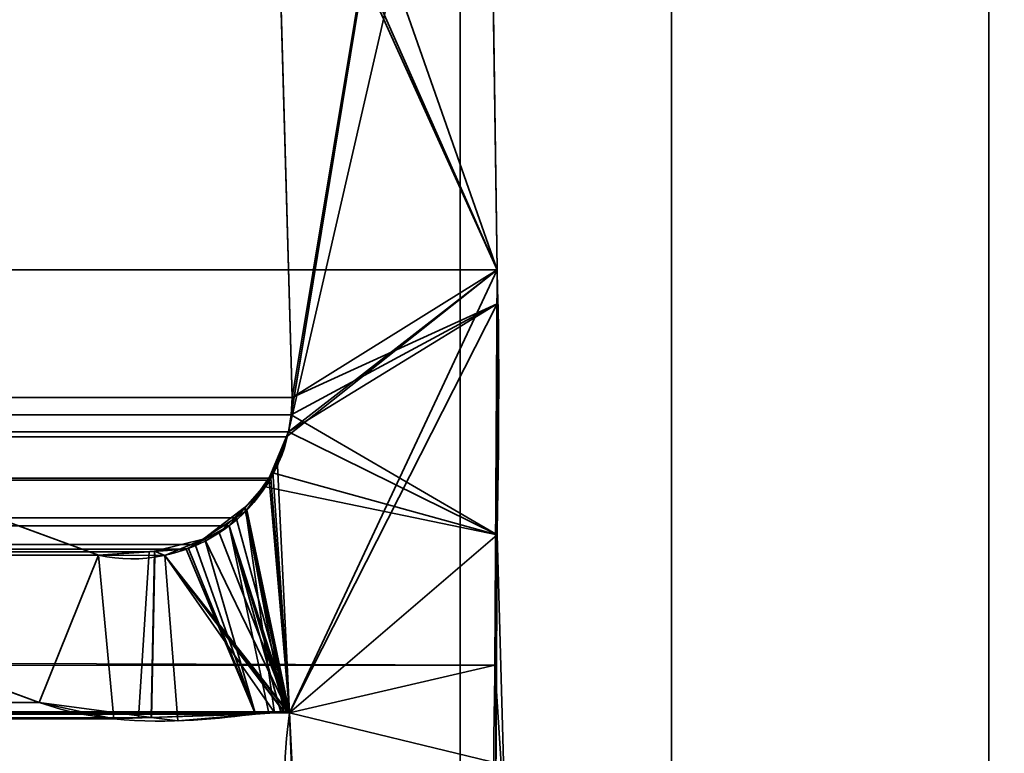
# Model space of a CAD drawing. Header units: millimetres. Extents: x -508 to 6708, y -110 to 248.
# Tile 441 of 656: x 309.92 to 314.57, y -0.64 to 2.83. Entities that reach past the tile are written whole.
import ezdxf

# ---------------------------------------------------------------- set-up
doc = ezdxf.new("R2010")
doc.units = ezdxf.units.MM
doc.layers.add('151', color=7, linetype='Continuous', true_color=0xffffff)

# ---------------------------------------------------------------- blocks, each defined once
blk = doc.blocks.new('UG_SURFACE_001')
at = {"layer": '151', "color": 252, "linetype": 'Continuous', "lineweight": 35}
for points in [[(507.5, -5.3, 2215.25), (507.5, 229.4, 2215.25), (-507.5, 229.4, 2215.25), (-507.5, -5.3, 2215.25)], [(-357.5, -5.3, 2065.2499), (-357.5, 229.4, 2065.2499), (357.5, 229.4, 2065.2499), (357.5, -5.3, 2065.2499)]]:
    blk.add_3dface(points, dxfattribs=at)
blk = doc.blocks.new('UG_SURFACE_205')
at = {"layer": '151', "color": 252, "linetype": 'Continuous', "lineweight": 35}
for points in [[(-314.5, -22.22, 2021.75), (314.5, -22.22, 2021.75), (314.5, 61.62, 2021.75), (-314.5, 61.62, 2021.75)], [(-313, -22.22, 2020.2501), (-313, 61.62, 2020.2501), (313, 61.62, 2020.2501), (313, -22.22, 2020.2501)], [(313, -22.22, 2020.2501), (313, 61.62, 2020.2501), (314.5, 61.62, 2021.75), (314.5, -22.22, 2021.75)]]:
    blk.add_3dface(points, dxfattribs=at)
blk = doc.blocks.new('UG_SURFACE_206')
at = {"layer": '151', "color": 252, "linetype": 'Continuous', "lineweight": 35}
for points in [[(313, 61.62, 2020.2501), (313, 61.62, -7.75), (313, -22.22, -7.75), (313, -22.22, 2020.2501)], [(313, -22.22, -7.75), (313, 61.62, -7.75), (314.5, 61.62, -7.75), (314.5, -22.22, -7.75)], [(314.5, -22.22, 2021.75), (314.5, 61.62, 2021.75), (313, 61.62, 2020.2501), (313, -22.22, 2020.2501)], [(314.5, 61.62, 2021.75), (314.5, -22.22, 2021.75), (314.5, -22.22, -7.75), (314.5, 61.62, -7.75)]]:
    blk.add_3dface(points, dxfattribs=at)
blk = doc.blocks.new('UG_SURFACE_208')
at = {"layer": '151', "color": 7, "linetype": 'Continuous', "lineweight": 35}
for points in [[(311.2049, 1.0412, 2018.4548), (311.1224, 3.9715, 2018.3723), (312.0888, 6.3541, 2019.3388)], [(311.1883, 0.8784, 2018.4383), (312.0888, 6.3541, 2019.3388), (312.1321, 5.0177, 2019.3822), (312.1284, 4.9608, 2019.3784)], [(312.0888, 6.3541, 2019.3388), (311.1883, 0.8784, 2018.4383), (311.2011, 0.9593, 2018.451)], [(312.0888, 6.3541, 2019.3388), (311.2011, 0.9593, 2018.451), (311.2049, 1.0412, 2018.4548)], [(312.175, 1.6459, 2019.4249), (312.1284, 4.9608, 2019.3784), (-312.1284, 4.9608, 2019.3784), (-312.175, 1.6459, 2019.4249)], [(312.1284, 4.9608, 2019.3784), (312.175, 1.6459, 2019.4249), (311.1883, 0.8784, 2018.4383)], [(-311.2049, 1.0412, 2018.4548), (-311.1224, 3.9715, 2018.3723), (311.1224, 3.9715, 2018.3723), (311.2049, 1.0412, 2018.4548)], [(312.1642, -0.2241, 2019.4142), (-312.175, 1.6459, 2019.4249), (-312.1673, -0.6973, 2019.4173)], [(312.1642, -0.2241, 2019.4142), (312.175, 1.6459, 2019.4249), (-312.175, 1.6459, 2019.4249)], [(312.175, 1.6459, 2019.4249), (311.1925, -0.4501, 2018.4426), (311.1052, 0.66, 2018.3551), (311.1792, 0.8545, 2018.429)], [(311.1792, 0.8545, 2018.429), (311.1883, 0.8784, 2018.4383), (312.175, 1.6459, 2019.4249)], [(311.1925, -0.4501, 2018.4426), (312.175, 1.6459, 2019.4249), (312.1642, -0.2241, 2019.4142)], [(-311.2011, 0.9593, 2018.451), (-311.2049, 1.0412, 2018.4548), (311.2049, 1.0412, 2018.4548)], [(-311.2011, 0.9593, 2018.451), (311.2049, 1.0412, 2018.4548), (311.2011, 0.9593, 2018.451)], [(-308.3734, 0.997, 2015.6233), (-310.2899, 0.295, 2017.5397), (310.2899, 0.295, 2017.5397), (308.3734, 0.997, 2015.6233)], [(310.0084, -0.4009, 2017.2584), (308.5515, 0.1329, 2015.8014), (308.3734, 0.997, 2015.6233), (310.2899, 0.295, 2017.5397)], [(311.2011, 0.9593, 2018.451), (311.1883, 0.8784, 2018.4383), (-311.1883, 0.8784, 2018.4383), (-311.2011, 0.9593, 2018.451)], [(-311.1883, 0.8784, 2018.4383), (311.1883, 0.8784, 2018.4383), (311.1792, 0.8545, 2018.429)], [(311.1792, 0.8545, 2018.429), (-311.1801, 0.8536, 2018.43), (-311.1883, 0.8784, 2018.4383)], [(-311.1357, 0.7194, 2018.3856), (-311.1801, 0.8536, 2018.43), (311.1792, 0.8545, 2018.429)], [(-311.1357, 0.7194, 2018.3856), (311.1792, 0.8545, 2018.429), (311.1052, 0.66, 2018.3551)], [(-311.1357, 0.7194, 2018.3856), (311.1052, 0.66, 2018.3551), (311.0961, 0.6497, 2018.3461)], [(311.0961, 0.6497, 2018.3461), (-311.0915, 0.6556, 2018.3415), (-311.1357, 0.7194, 2018.3856)], [(-310.9856, 0.5029, 2018.2357), (-311.0915, 0.6556, 2018.3415), (311.0961, 0.6497, 2018.3461)], [(311.0961, 0.6497, 2018.3461), (311.1052, 0.66, 2018.3551), (311.1925, -0.4501, 2018.4426)], [(-310.9422, 0.4746, 2018.1921), (-310.9856, 0.5029, 2018.2357), (311.0961, 0.6497, 2018.3461)], [(311.0961, 0.6497, 2018.3461), (310.941, 0.4726, 2018.1911), (-310.9422, 0.4746, 2018.1921)], [(310.941, 0.4726, 2018.1911), (311.0961, 0.6497, 2018.3461), (311.1925, -0.4501, 2018.4426)], [(-310.9422, 0.4746, 2018.1921), (310.9071, 0.4339, 2018.157), (310.7471, 0.3465, 2017.997)], [(-310.9422, 0.4746, 2018.1921), (310.941, 0.4726, 2018.1911), (310.9071, 0.4339, 2018.157)], [(310.7471, 0.3465, 2017.997), (-310.7465, 0.3476, 2017.9965), (-310.9422, 0.4746, 2018.1921)], [(311.1925, -0.4501, 2018.4426), (310.9071, 0.4339, 2018.157), (310.941, 0.4726, 2018.1911)], [(310.7471, 0.3465, 2017.997), (310.9071, 0.4339, 2018.157), (311.0951, -0.4516, 2018.3451), (311.0318, -0.4559, 2018.2817)], [(310.9071, 0.4339, 2018.157), (311.1807, -0.4459, 2018.4307), (311.1767, -0.4461, 2018.4267)], [(311.1767, -0.4461, 2018.4267), (311.1524, -0.4478, 2018.4023), (310.9071, 0.4339, 2018.157)], [(311.1524, -0.4478, 2018.4023), (311.0951, -0.4516, 2018.3451), (310.9071, 0.4339, 2018.157)], [(310.9071, 0.4339, 2018.157), (311.1925, -0.4501, 2018.4426), (311.1875, -0.4483, 2018.4374)], [(311.1875, -0.4483, 2018.4374), (311.1807, -0.4459, 2018.4307), (310.9071, 0.4339, 2018.157)], [(-310.7465, 0.3476, 2017.9965), (310.7471, 0.3465, 2017.997), (310.7048, 0.3234, 2017.9548)], [(-310.7153, 0.3273, 2017.9653), (-310.7465, 0.3476, 2017.9965), (310.7048, 0.3234, 2017.9548)], [(-310.7153, 0.3273, 2017.9653), (310.7048, 0.3234, 2017.9548), (310.529, 0.3114, 2017.7789)], [(310.529, 0.3114, 2017.7789), (-310.5288, 0.3132, 2017.7789), (-310.7153, 0.3273, 2017.9653)], [(311.0318, -0.4559, 2018.2817), (310.7048, 0.3234, 2017.9548), (310.7471, 0.3465, 2017.997)], [(-310.5288, 0.3132, 2017.7789), (310.529, 0.3114, 2017.7789), (310.2899, 0.295, 2017.5397)], [(310.2899, 0.295, 2017.5397), (-310.2899, 0.295, 2017.5397), (-310.5288, 0.3132, 2017.7789)], [(310.2899, 0.295, 2017.5397), (310.3616, -0.4785, 2017.6115), (310.0084, -0.4009, 2017.2584)], [(310.4793, -0.4745, 2017.7293), (310.3616, -0.4785, 2017.6115), (310.2899, 0.295, 2017.5397), (310.529, 0.3114, 2017.7789)], [(310.529, 0.3114, 2017.7789), (310.7048, 0.3234, 2017.9548), (311.0318, -0.4559, 2018.2817), (310.4793, -0.4745, 2017.7293)], [(308.5515, 0.1329, 2015.8014), (310.0084, -0.4009, 2017.2584), (-310.0084, -0.4009, 2017.2584), (-308.5515, 0.1329, 2015.8014)], [(-312.1673, -0.6973, 2019.4173), (312.1944, -0.6927, 2019.4445), (312.1642, -0.2241, 2019.4142)], [(311.1925, -0.4501, 2018.4426), (312.1642, -0.2241, 2019.4142), (312.1944, -0.6927, 2019.4445)], [(-310.3616, -0.4785, 2017.6115), (310.0084, -0.4009, 2017.2584), (310.3616, -0.4785, 2017.6115)], [(-310.3616, -0.4785, 2017.6115), (-310.0084, -0.4009, 2017.2584), (310.0084, -0.4009, 2017.2584)], [(311.2493, -2.0249, 2018.4994), (-311.2823, -2.2143, 2018.5323), (-311.1925, -0.4501, 2018.4426)], [(311.1925, -0.4501, 2018.4426), (-311.1925, -0.4501, 2018.4426), (-311.1875, -0.4483, 2018.4374), (311.1875, -0.4483, 2018.4374)], [(-311.1925, -0.4501, 2018.4426), (311.1925, -0.4501, 2018.4426), (311.2493, -2.0249, 2018.4994)], [(311.1875, -0.4483, 2018.4374), (-311.1875, -0.4483, 2018.4374), (-311.1807, -0.4459, 2018.4307)], [(-311.1807, -0.4459, 2018.4307), (-311.1767, -0.4461, 2018.4267), (311.1767, -0.4461, 2018.4267), (311.1807, -0.4459, 2018.4307)], [(311.1807, -0.4459, 2018.4307), (311.1875, -0.4483, 2018.4374), (-311.1807, -0.4459, 2018.4307)], [(311.1767, -0.4461, 2018.4267), (-311.1767, -0.4461, 2018.4267), (-311.1524, -0.4478, 2018.4023), (311.1524, -0.4478, 2018.4023)], [(311.1524, -0.4478, 2018.4023), (-311.1524, -0.4478, 2018.4023), (-311.0951, -0.4516, 2018.3451), (311.0951, -0.4516, 2018.3451)], [(311.0318, -0.4559, 2018.2817), (-311.0951, -0.4516, 2018.3451), (-311.0318, -0.4559, 2018.2817)], [(311.0318, -0.4559, 2018.2817), (311.0951, -0.4516, 2018.3451), (-311.0951, -0.4516, 2018.3451)], [(-311.0318, -0.4559, 2018.2817), (-310.4793, -0.4745, 2017.7293), (310.4793, -0.4745, 2017.7293), (311.0318, -0.4559, 2018.2817)], [(311.2903, -2.2084, 2018.5404), (311.2493, -2.0249, 2018.4994), (311.1925, -0.4501, 2018.4426), (312.1944, -0.6927, 2019.4445)], [(310.3616, -0.4785, 2017.6115), (-310.4793, -0.4745, 2017.7293), (-310.3616, -0.4785, 2017.6115)], [(310.3616, -0.4785, 2017.6115), (310.4793, -0.4745, 2017.7293), (-310.4793, -0.4745, 2017.7293)]]:
    blk.add_3dface(points, dxfattribs=at)
blk = doc.blocks.new('UG_SURFACE_209')
at = {"layer": '151', "color": 7, "linetype": 'Continuous', "lineweight": 35}
for points in [[(312.1284, 4.9608, -7.75), (312.175, 1.6459, -7.75), (310.8703, 5.3656, -7.75), (310.9498, 5.4447, -7.75)], [(311.0943, 4.0879, -7.75), (311.0816, 4.1408, -7.75), (310.8703, 5.3656, -7.75), (312.175, 1.6459, -7.75)], [(312.175, 1.6459, 2019.4249), (312.1284, 4.9608, 2019.3784), (311.1224, 3.9715, 2018.3723), (311.2049, 1.0412, 2018.4548)], [(312.175, 1.6459, -7.75), (312.1284, 4.9608, -7.75), (312.1284, 4.9608, 2019.3784), (312.175, 1.6459, 2019.4249)], [(312.175, 1.6459, -7.75), (311.1224, 3.9715, -7.75), (311.0943, 4.0879, -7.75)], [(311.2049, 1.0412, -7.75), (311.1224, 3.9715, -7.75), (312.175, 1.6459, -7.75), (312.175, 1.4846, -7.75)], [(311.2049, 1.0412, 2018.4548), (311.1224, 3.9715, 2018.3723), (311.1224, 3.9715, -7.75), (311.2049, 1.0412, -7.75)], [(311.2049, 1.0412, 2018.4548), (312.1744, 1.4847, 2019.4244), (312.175, 1.6459, 2019.4249)], [(312.175, 1.6459, -7.75), (312.175, 1.6459, 2019.4249), (312.1744, 1.4847, 2019.4244)], [(312.1744, 1.4847, 2019.4244), (312.175, 1.4846, -7.75), (312.175, 1.6459, -7.75)], [(311.1883, 0.8784, 2018.4383), (311.1357, 0.7194, 2018.3856), (311.1925, -0.4501, 2018.4426), (312.1744, 1.4847, 2019.4244)], [(311.2011, 0.9593, 2018.451), (311.1883, 0.8784, 2018.4383), (312.1744, 1.4847, 2019.4244)], [(312.1649, -1.4257, 2019.4149), (312.1744, 1.4847, 2019.4244), (311.1925, -0.4501, 2018.4426), (311.2516, -1.6106, 2018.5015)], [(312.1744, 1.4847, 2019.4244), (311.2049, 1.0412, 2018.4548), (311.2011, 0.9593, 2018.451)], [(312.175, 1.4846, -7.75), (312.1752, 0.3919, -7.75), (311.2011, 0.9593, -7.75), (311.2049, 1.0412, -7.75)], [(312.1752, 0.3919, -7.75), (312.1744, 1.4847, 2019.4244), (312.1649, -1.4257, 2019.4149)], [(312.1752, 0.3919, -7.75), (312.175, 1.4846, -7.75), (312.1744, 1.4847, 2019.4244)], [(311.2011, 0.9593, 2018.451), (311.2049, 1.0412, 2018.4548), (311.2049, 1.0412, -7.75), (311.2011, 0.9593, -7.75)], [(308.3734, 0.997, -7.75), (310.2899, 0.295, -7.75), (310.0084, -0.4009, -7.75), (308.5515, 0.1329, -7.75)], [(310.2899, 0.295, 2017.5397), (308.3734, 0.997, 2015.6233), (308.5515, 0.1329, 2015.8014), (310.0084, -0.4009, 2017.2584)], [(308.3734, 0.997, 2015.6233), (310.2899, 0.295, 2017.5397), (310.2899, 0.295, -7.75), (308.3734, 0.997, -7.75)], [(312.1752, 0.3919, -7.75), (311.1883, 0.8784, -7.75), (311.2011, 0.9593, -7.75)], [(311.2011, 0.9593, -7.75), (311.1883, 0.8784, -7.75), (311.1883, 0.8784, 2018.4383), (311.2011, 0.9593, 2018.451)], [(311.1079, 0.6861, -7.75), (311.1883, 0.8784, -7.75), (312.1752, 0.3919, -7.75)], [(311.1883, 0.8784, -7.75), (311.1079, 0.6861, -7.75), (311.1135, 0.6875, 2018.3635)], [(311.1135, 0.6875, 2018.3635), (311.1357, 0.7194, 2018.3856), (311.1883, 0.8784, -7.75)], [(311.1357, 0.7194, 2018.3856), (311.1883, 0.8784, 2018.4383), (311.1883, 0.8784, -7.75)], [(311.1925, -0.4501, 2018.4426), (311.1357, 0.7194, 2018.3856), (311.1135, 0.6875, 2018.3635)], [(311.1135, 0.6875, 2018.3635), (310.9908, 0.5104, 2018.2409), (311.1925, -0.4501, 2018.4426)], [(310.9908, 0.5104, 2018.2409), (311.1135, 0.6875, 2018.3635), (311.0797, 0.6187, -7.75)], [(311.1135, 0.6875, 2018.3635), (311.1079, 0.6861, -7.75), (311.0797, 0.6187, -7.75)], [(312.1752, 0.3919, -7.75), (311.0797, 0.6187, -7.75), (311.1079, 0.6861, -7.75)], [(310.9806, 0.5204, -7.75), (311.0797, 0.6187, -7.75), (312.1752, 0.3919, -7.75), (311.1925, -0.4501, -7.75)], [(311.0797, 0.6187, -7.75), (310.9806, 0.5204, -7.75), (310.9908, 0.5104, 2018.2409)], [(310.9806, 0.5204, -7.75), (310.8599, 0.4006, -7.75), (310.7907, 0.3763, 2018.0407)], [(310.7907, 0.3763, 2018.0407), (310.9856, 0.5029, 2018.2357), (310.9806, 0.5204, -7.75)], [(311.1925, -0.4501, -7.75), (310.8599, 0.4006, -7.75), (310.9806, 0.5204, -7.75)], [(310.9856, 0.5029, 2018.2357), (310.9908, 0.5104, 2018.2409), (310.9806, 0.5204, -7.75)], [(310.9856, 0.5029, 2018.2357), (310.7907, 0.3763, 2018.0407), (311.0318, -0.4559, 2018.2817), (311.1222, -0.4498, 2018.3723)], [(310.9908, 0.5104, 2018.2409), (310.9856, 0.5029, 2018.2357), (311.1925, -0.4501, 2018.4426)], [(311.1222, -0.4498, 2018.3723), (311.1663, -0.4468, 2018.4164), (310.9856, 0.5029, 2018.2357)], [(310.9856, 0.5029, 2018.2357), (311.1807, -0.4459, 2018.4307), (311.1838, -0.447, 2018.4338)], [(311.1663, -0.4468, 2018.4164), (311.1807, -0.4459, 2018.4307), (310.9856, 0.5029, 2018.2357)], [(311.1838, -0.447, 2018.4338), (311.1925, -0.4501, 2018.4426), (310.9856, 0.5029, 2018.2357)], [(310.7907, 0.3763, 2018.0407), (310.7153, 0.3273, 2017.9653), (311.0318, -0.4559, 2018.2817)], [(310.7153, 0.3273, 2017.9653), (310.7907, 0.3763, 2018.0407), (310.7912, 0.3722, -7.75)], [(310.8599, 0.4006, -7.75), (310.7912, 0.3722, -7.75), (310.7907, 0.3763, 2018.0407)], [(310.7912, 0.3722, -7.75), (310.8599, 0.4006, -7.75), (311.1925, -0.4501, -7.75), (311.1874, -0.4476, -7.75)], [(311.2517, -1.6131, -7.75), (311.1925, -0.4501, -7.75), (312.1752, 0.3919, -7.75), (312.2308, -1.5866, -7.75)], [(312.1649, -1.4257, 2019.4149), (312.2308, -1.5866, -7.75), (312.1752, 0.3919, -7.75)], [(310.5381, -0.4725, 2017.7882), (311.0318, -0.4559, 2018.2817), (310.7153, 0.3273, 2017.9653), (310.5541, 0.3151, 2017.8041)], [(310.7912, 0.3722, -7.75), (310.6029, 0.2944, -7.75), (310.5541, 0.3151, 2017.8041)], [(310.5541, 0.3151, 2017.8041), (310.7153, 0.3273, 2017.9653), (310.7912, 0.3722, -7.75)], [(311.1874, -0.4476, -7.75), (310.6029, 0.2944, -7.75), (310.7912, 0.3722, -7.75)], [(310.5407, -0.4717, -7.75), (310.0084, -0.4009, -7.75), (310.2899, 0.295, -7.75), (310.5553, 0.2945, -7.75)], [(310.0084, -0.4009, 2017.2584), (310.3616, -0.4785, 2017.6115), (310.2899, 0.295, 2017.5397)], [(310.5541, 0.3151, 2017.8041), (310.2899, 0.295, 2017.5397), (310.3616, -0.4785, 2017.6115), (310.5381, -0.4725, 2017.7882)], [(310.2899, 0.295, 2017.5397), (310.5541, 0.3151, 2017.8041), (310.5553, 0.2945, -7.75)], [(310.5553, 0.2945, -7.75), (310.2899, 0.295, -7.75), (310.2899, 0.295, 2017.5397)], [(310.5553, 0.2945, -7.75), (310.6029, 0.2944, -7.75), (310.6647, -0.4882, -7.75), (310.5407, -0.4717, -7.75)], [(310.6029, 0.2944, -7.75), (310.5553, 0.2945, -7.75), (310.5541, 0.3151, 2017.8041)], [(310.6029, 0.2944, -7.75), (311.1681, -0.4445, -7.75), (311.1663, -0.4447, -7.75)], [(311.1663, -0.4447, -7.75), (311.1223, -0.4485, -7.75), (310.6029, 0.2944, -7.75)], [(311.1223, -0.4485, -7.75), (310.6647, -0.4882, -7.75), (310.6029, 0.2944, -7.75)], [(310.6029, 0.2944, -7.75), (311.1874, -0.4476, -7.75), (311.1838, -0.447, -7.75)], [(311.1838, -0.447, -7.75), (311.1681, -0.4445, -7.75), (310.6029, 0.2944, -7.75)], [(308.5515, 0.1329, -7.75), (310.0084, -0.4009, -7.75), (310.0084, -0.4009, 2017.2584), (308.5515, 0.1329, 2015.8014)], [(310.3616, -0.4785, 2017.6115), (310.0084, -0.4009, -7.75), (310.5407, -0.4717, -7.75)], [(310.3616, -0.4785, 2017.6115), (310.0084, -0.4009, 2017.2584), (310.0084, -0.4009, -7.75)], [(311.1223, -0.4485, -7.75), (311.0318, -0.4559, 2018.2817), (310.5381, -0.4725, 2017.7882)], [(310.5381, -0.4725, 2017.7882), (310.6647, -0.4882, -7.75), (311.1223, -0.4485, -7.75)], [(311.1223, -0.4485, -7.75), (311.1222, -0.4498, 2018.3723), (311.0318, -0.4559, 2018.2817)], [(311.1663, -0.4447, -7.75), (311.1663, -0.4468, 2018.4164), (311.1222, -0.4498, 2018.3723)], [(311.1222, -0.4498, 2018.3723), (311.1223, -0.4485, -7.75), (311.1663, -0.4447, -7.75)], [(311.1663, -0.4468, 2018.4164), (311.1663, -0.4447, -7.75), (311.1681, -0.4445, -7.75)], [(311.1663, -0.4468, 2018.4164), (311.1681, -0.4445, -7.75), (311.1838, -0.447, -7.75)], [(311.1838, -0.447, -7.75), (311.1807, -0.4459, 2018.4307), (311.1663, -0.4468, 2018.4164)], [(311.1838, -0.447, -7.75), (311.1838, -0.447, 2018.4338), (311.1807, -0.4459, 2018.4307)], [(311.1925, -0.4501, -7.75), (311.1925, -0.4501, 2018.4426), (311.1838, -0.447, 2018.4338)], [(311.1838, -0.447, 2018.4338), (311.1838, -0.447, -7.75), (311.1874, -0.4476, -7.75)], [(311.1838, -0.447, 2018.4338), (311.1874, -0.4476, -7.75), (311.1925, -0.4501, -7.75)], [(311.2517, -1.6131, -7.75), (311.2516, -1.6106, 2018.5015), (311.1925, -0.4501, 2018.4426), (311.1925, -0.4501, -7.75)], [(310.5407, -0.4717, -7.75), (310.5381, -0.4725, 2017.7882), (310.3616, -0.4785, 2017.6115)], [(310.5381, -0.4725, 2017.7882), (310.5407, -0.4717, -7.75), (310.6647, -0.4882, -7.75)]]:
    blk.add_3dface(points, dxfattribs=at)
blk = doc.blocks.new('UG_SURFACE_214')
at = {"layer": '151', "color": 252, "linetype": 'Continuous', "lineweight": 35}
for points in [[(-296, 3.0145, -6.75), (-312, 3.0145, -6.75), (-312, -16.9528, -6.75), (312, -16.9528, -6.75)], [(296, 3.0145, -7.75), (312, 3.0145, -7.75), (312, -16.9528, -7.75), (-312, -16.9528, -7.75)], [(296, 3.0145, -6.75), (-296, 3.0145, -6.75), (312, -16.9528, -6.75)], [(312, -16.9528, -6.75), (312, 3.0145, -6.75), (296, 3.0145, -6.75)], [(312, -16.9528, -7.75), (312, 3.0145, -7.75), (312, 3.0145, -6.75), (312, -16.9528, -6.75)]]:
    blk.add_3dface(points, dxfattribs=at)

msp = doc.modelspace()

# ---------------------------------------------------------------- linework, layer by layer
at = {"layer": '151', "color": 253, "linetype": 'Continuous', "lineweight": -3}
for p, q in [((313, -22.22, 2020.25), (313, 61.62, 2020.25)), ((313, -22.22, 2020.25), (313, 61.62, 2020.25)), ((313, -22.22, -7.75), (313, 61.62, -7.75)), ((314.5, -22.22, 2021.75), (314.5, 61.62, 2021.75)), ((314.5, -22.22, 2021.75), (314.5, 61.62, 2021.75)), ((314.5, -22.22, -7.75), (314.5, 61.62, -7.75)), ((312.1284, 4.9608, 2019.3784), (312.175, 1.6459, 2019.425)), ((312.175, 1.6459, -7.75), (312.1284, 4.9608, -7.75)), ((312.175, 1.6459, 2019.425), (312.1284, 4.9608, 2019.3784)), ((311.1224, 3.9715, 2018.3724), (311.2049, 1.0412, 2018.4549)), ((311.1224, 3.9715, 2018.3724), (311.2049, 1.0412, 2018.4549)), ((311.2049, 1.0412, -7.75), (311.1224, 3.9715, -7.75)), ((312, -16.9528, -6.75), (312, 3.0145, -6.75)), ((312, -16.9528, -7.75), (312, 3.0145, -7.75)), ((312.175, 1.6459, 2019.425), (-312.175, 1.6459, 2019.425)), ((312.175, 1.6459, -7.75), (312.175, 1.6459, 2019.425)), ((-311.2049, 1.0412, 2018.4549), (311.2049, 1.0412, 2018.4549)), ((311.2049, 1.0412, 2018.4549), (311.2049, 1.0412, -7.75)), ((308.3734, 0.997, -7.75), (310.2899, 0.295, -7.75)), ((310.2899, 0.295, 2017.5399), (308.3734, 0.997, 2015.6234)), ((310.2899, 0.295, 2017.5399), (308.3734, 0.997, 2015.6234)), ((-311.1883, 0.8784, 2018.4383), (311.1883, 0.8784, 2018.4383)), ((311.1883, 0.8784, 2018.4383), (311.1883, 0.8784, -7.75)), ((-310.2899, 0.295, 2017.5399), (310.2899, 0.295, 2017.5399)), ((310.2899, 0.295, 2017.5399), (310.2899, 0.295, -7.75)), ((308.5515, 0.1329, -7.75), (310.0084, -0.4009, -7.75)), ((308.5515, 0.1329, 2015.8015), (310.0084, -0.4009, 2017.2584)), ((308.5515, 0.1329, 2015.8015), (310.0084, -0.4009, 2017.2584)), ((310.0084, -0.4009, 2017.2584), (-310.0084, -0.4009, 2017.2584)), ((310.0084, -0.4009, 2017.2584), (310.0084, -0.4009, -7.75)), ((311.1926, -0.4501, 2018.4426), (-311.1926, -0.4501, 2018.4426)), ((311.1926, -0.4501, -7.75), (311.1926, -0.4501, 2018.4426))]:
    msp.add_line(p, q, dxfattribs=at)
for points in [[(312.7183, -4.0566, 2019.9683), (311.9096, -2.668, 2019.1596), (312.2322, -0.3303, 2019.4822), (312.175, 1.6459, 2019.425)], [(312.175, 1.6459, 2019.425), (312.2322, -0.3303, 2019.4822), (311.9096, -2.668, 2019.1596), (312.7183, -4.0566, 2019.9683)], [(312.7183, -4.0566, -7.75), (311.9096, -2.668, -7.75), (312.2322, -0.3303, -7.75), (312.175, 1.6459, -7.75)], [(311.1883, 0.8784, 2018.4383), (311.1999, 0.9319, 2018.4499), (311.2052, 0.9864, 2018.4552), (311.2049, 1.0412, 2018.4549)], [(311.1883, 0.8784, 2018.4383), (311.1999, 0.9319, 2018.4499), (311.2052, 0.9864, 2018.4552), (311.2049, 1.0412, 2018.4549)], [(311.1883, 0.8784, -7.75), (311.1999, 0.9319, -7.75), (311.2052, 0.9864, -7.75), (311.2049, 1.0412, -7.75)], [(311.1883, 0.8784, 2018.4383), (311.1012, 0.4692, 2018.3512), (310.6991, 0.208, 2017.9491), (310.2899, 0.295, 2017.5399)], [(310.2899, 0.295, 2017.5399), (310.6991, 0.208, 2017.9491), (311.1012, 0.4692, 2018.3512), (311.1883, 0.8784, 2018.4383)], [(310.2899, 0.295, -7.75), (310.6991, 0.208, -7.75), (311.1012, 0.4692, -7.75), (311.1883, 0.8784, -7.75)], [(310.0084, -0.4009, -7.75), (310.5426, -0.5906, -7.75), (311.1383, -0.4108, -7.75), (311.1926, -0.4501, -7.75)], [(311.1926, -0.4501, 2018.4426), (311.1383, -0.4108, 2018.3883), (310.5426, -0.5906, 2017.7926), (310.0084, -0.4009, 2017.2584)], [(311.1926, -0.4501, 2018.4426), (311.1383, -0.4108, 2018.3883), (310.5426, -0.5906, 2017.7926), (310.0084, -0.4009, 2017.2584)], [(311.8398, -4.5319, 2019.0898), (311.3398, -3.1669, 2018.5898), (311.0783, -1.2606, 2018.3283), (311.1926, -0.4501, 2018.4426)], [(311.1926, -0.4501, -7.75), (311.0783, -1.2606, -7.75), (311.3398, -3.1669, -7.75), (311.8398, -4.5319, -7.75)], [(311.1926, -0.4501, 2018.4426), (311.0783, -1.2606, 2018.3283), (311.3398, -3.1669, 2018.5898), (311.8398, -4.5319, 2019.0898)]]:
    msp.add_open_spline(points, degree=3, dxfattribs=at)

# ---------------------------------------------------------------- block references
for name in ['UG_SURFACE_001', 'UG_SURFACE_214', 'UG_SURFACE_205', 'UG_SURFACE_206', 'UG_SURFACE_208', 'UG_SURFACE_209']:
    msp.add_blockref(name, (0, 0), dxfattribs=at)

doc.saveas('drawing.dxf')
